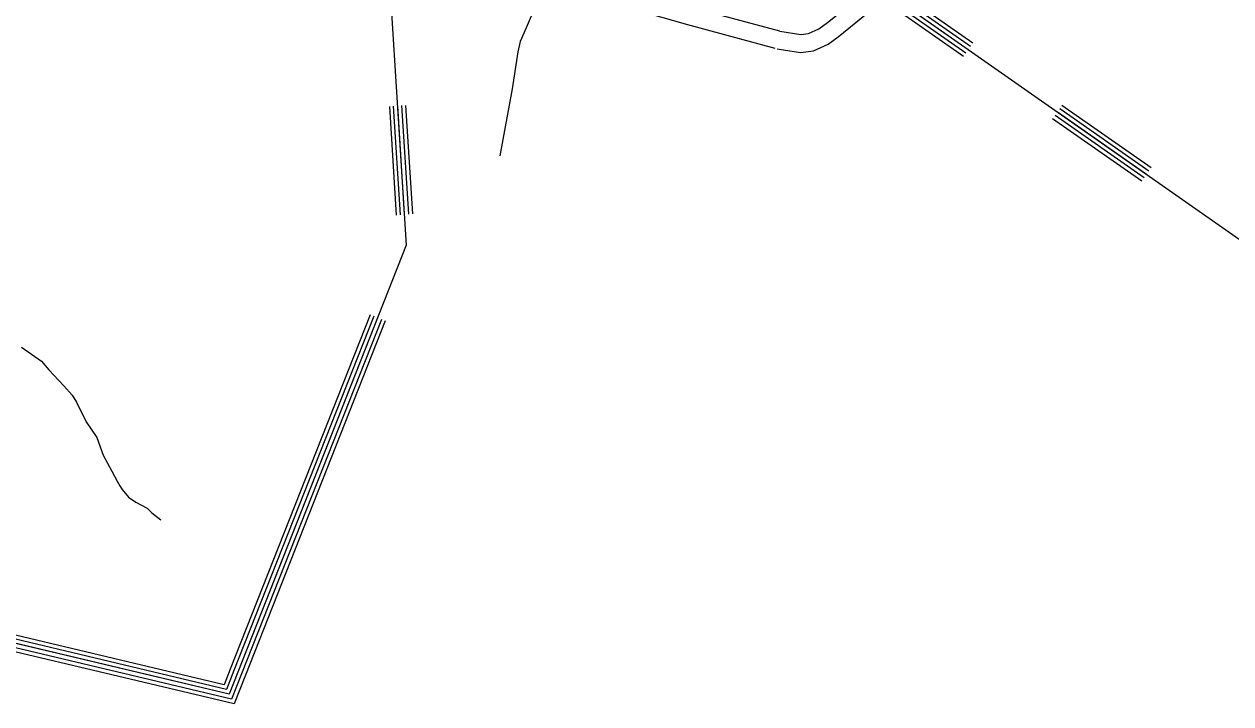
# Model space of a CAD drawing. Extents: x 1551132 to 1791609, y 378168 to 563823.
# Drawn here: x 1601513 to 1607368, y 401299 to 404597 of the extents above; entities that cross this region are included whole.
import ezdxf

# ---------------------------------------------------------------- set-up
doc = ezdxf.new("R2010")
doc.units = 0
for name, color, linetype in [('DESIGN - TRANSPORTATION - Text', 7, 'Continuous'), ('SURVEY - CONTOURS - Index with Text', 7, 'Continuous'), ('SURVEY - DRAINAGE - Natural Features', 7, 'Continuous')]:
    doc.layers.add(name, color=color, linetype=linetype)

msp = doc.modelspace()

# ---------------------------------------------------------------- linework, layer by layer
at = {"layer": 'DESIGN - TRANSPORTATION - Text'}
msp.add_lwpolyline([(1601500.306, 403029.363), (1601597.195, 402961.736), (1601632.511, 402919.118), (1601705.276, 402841.858), (1601746.559, 402797.132), (1601768.008, 402762.739), (1601814.507, 402667.853), (1601865.289, 402590.926), (1601895.955, 402506.299), (1601938.712, 402427.497), (1601963.945, 402379.021), (1601977.595, 402356.77), (1601989.303, 402338.553), (1602018.719, 402302.035), (1602054.318, 402277.443), (1602109.833, 402248.534), (1602133.466, 402226.125), (1602176.906, 402191.391)], dxfattribs=at)
at = {"layer": 'SURVEY - CONTOURS - Index with Text'}
for points in [[(1605179.271, 404561.905), (1605280.977, 404546.047), (1605319.068, 404551.38), (1605369.483, 404574.522), (1605410.007, 404603.865), (1605578.47, 404741.144), (1605731.017, 404882.722), (1605988.919, 405100.578), (1606157.274, 405255.266), (1606202.448, 405297.184), (1606228.697, 405310.742), (1606291.062, 405331.676), (1606361.469, 405354.46), (1606726.835, 405432.079), (1607049.97, 405496.431), (1607210.516, 405527.615), (1607290.847, 405546.216), (1607383.062, 405558.591)], [(1604186.811, 405167.762), (1604103.138, 404935.939), (1603999.657, 404695.6), (1603948.983, 404578.405), (1603919.492, 404512.887), (1603908.359, 404462.994), (1603880.293, 404283.122), (1603820.927, 403957.538)], [(1605179.271, 404561.905), (1604755.748, 404676.516), (1604256.634, 404820.161), (1604077.53, 404876.455)], [(1605156.622, 404478.195), (1604732.432, 404592.989), (1604231.643, 404737.118), (1604126.212, 404770.252)], [(1605165.913, 404476.22), (1605280.294, 404458.386), (1605343.684, 404467.261), (1605413.416, 404499.27), (1605462.864, 404535.071), (1605635.41, 404675.684), (1605663.676, 404701.918)]]:
    msp.add_lwpolyline(points, dxfattribs=at)
at = {"layer": 'SURVEY - DRAINAGE - Natural Features'}
for points in [[(1608905.008, 402504.278), (1605586.962, 404827.329), (1603247.842, 405396.068), (1603367.263, 403524.035), (1602507.49, 401346.302), (1596122.273, 402862.33)], [(1608905.008, 402504.278), (1605586.962, 404827.329), (1603247.842, 405396.068), (1603367.263, 403524.035), (1602507.49, 401346.302), (1596122.273, 402862.33)], [(1606115.957, 404504.571), (1605603.311, 404863.488), (1604401.473, 405155.712)], [(1606082.125, 404456.236), (1605578.579, 404808.787), (1604387.532, 405098.377)], [(1606093.591, 404472.62), (1605586.962, 404827.329), (1604392.256, 405117.811)], [(1606105.058, 404489.004), (1605595.345, 404845.871), (1604396.981, 405137.245)], [(1606070.65, 404439.853), (1605570.195, 404790.237), (1604382.807, 405078.943)], [(1603285.198, 404197.769), (1603318.814, 403670.822)], [(1603304.165, 404198.978), (1603337.78, 403672.031)], [(1603324.123, 404200.253), (1603357.738, 403673.306)], [(1603344.08, 404201.528), (1603377.696, 403674.581)], [(1603364.038, 404202.803), (1603397.654, 403675.856)], [(1606947.179, 403850.596), (1606514.648, 404153.42)], [(1606958.646, 403866.98), (1606526.114, 404169.804)], [(1606970.112, 403883.363), (1606537.581, 404186.188)], [(1606981.012, 403898.931), (1606548.48, 404201.755)], [(1606935.705, 403834.212), (1606503.173, 404137.037)], [(1603192.017, 403186.359), (1602513.381, 401467.439)], [(1603209.691, 403179.376), (1602531.056, 401460.455)], [(1603228.291, 403172.034), (1602549.656, 401453.113)], [(1603246.89, 403164.692), (1602568.255, 401445.772)], [(1603265.498, 403157.342), (1602586.863, 401438.421)], [(1602549.656, 401453.113), (1602507.49, 401346.302), (1600821.238, 401746.662)], [(1602531.056, 401460.455), (1602495.249, 401369.761), (1600825.854, 401766.121)], [(1602513.381, 401467.439), (1602483.624, 401392.053), (1600830.246, 401784.604)], [(1602586.863, 401438.421), (1602531.973, 401299.376), (1600811.996, 401707.744)], [(1602568.255, 401445.772), (1602519.731, 401322.843), (1600816.621, 401727.203)]]:
    msp.add_lwpolyline(points, dxfattribs=at)

doc.saveas('drawing.dxf')
